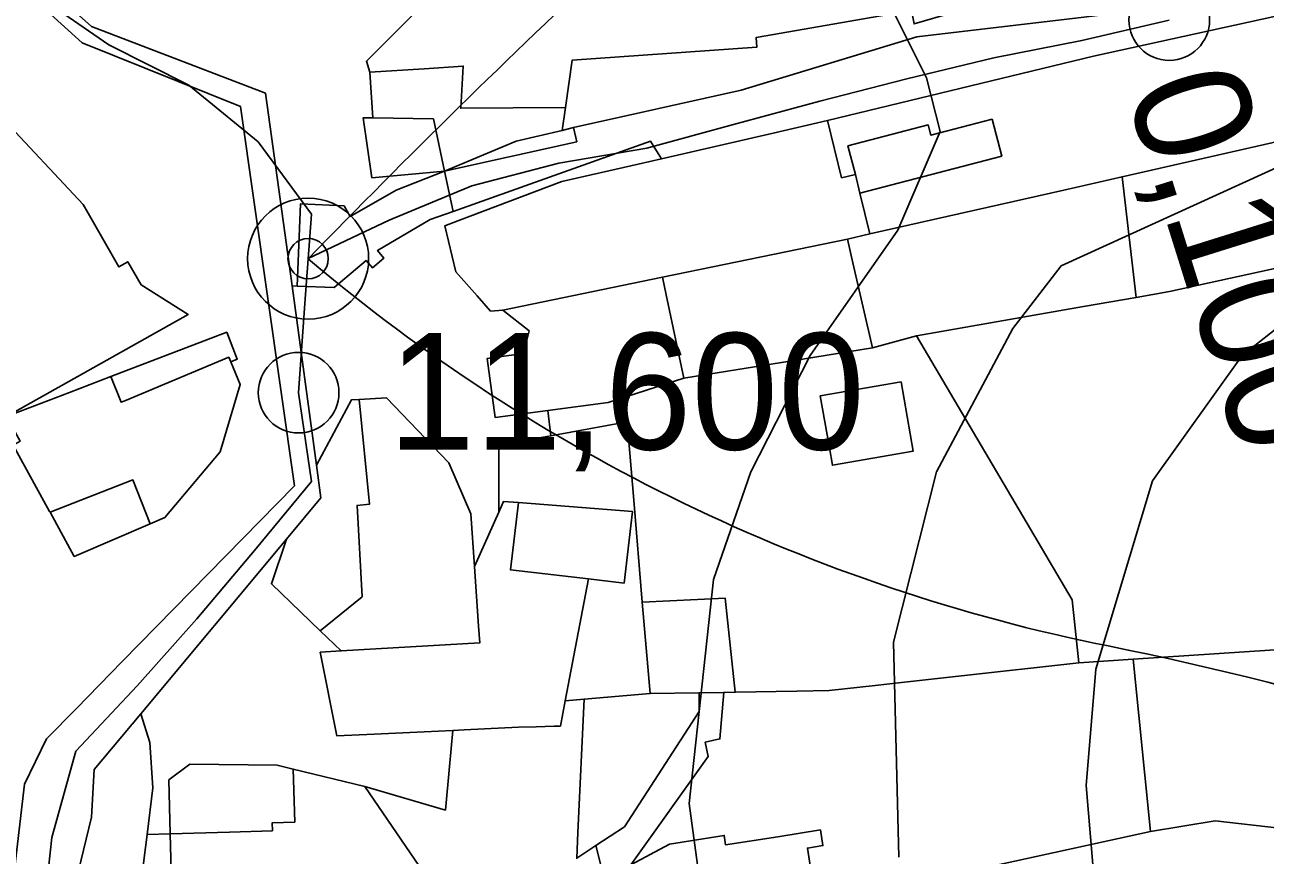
# Model space of a CAD drawing. Extents: x -510989 to -501240, y -1184665 to -1176098.
# Drawn here: x -509487.4 to -509349, y -1179269.8 to -1179177.1 of the extents above; entities that cross this region are included whole.
import ezdxf

# ---------------------------------------------------------------- set-up
doc = ezdxf.new("R2010")
doc.units = 0
for name, color, linetype in [('NAVRH_rozvodnice', 7, 'Continuous'), ('ostatni_plocha_x_manipulacni_plocha', 7, 'Continuous'), ('ostatni_plocha_x_neplodna_puda', 7, 'Continuous'), ('ostatni_plocha_x_ostatni_komunikace', 7, 'Continuous'), ('ostatni_plocha_x_silnice', 7, 'Continuous'), ('trasovani_toku', 7, 'Continuous'), ('vodni_plocha_x_vodni_tok_v_koryte_umelem', 7, 'Continuous'), ('vrstevnice_01', 7, 'Continuous'), ('vrstevnice_02', 7, 'Continuous'), ('zahrada', 7, 'Continuous'), ('zastavena_plocha_a_nadvori', 7, 'Continuous')]:
    doc.layers.add(name, color=color, linetype=linetype)

msp = doc.modelspace()

# ---------------------------------------------------------------- linework, layer by layer
at = {"layer": 'NAVRH_rozvodnice'}
for centre, radius, start, end in [((-508714.16, -1179924.02), 1034.22, 130.53487, 135.81526), ((-509327.48, -1179052.01), 198.3, 229.6773, 258.6338), ((-509437.06, -1179597.15), 357.75, 66.9349, 78.6338)]:
    msp.add_arc(centre, radius, start, end, dxfattribs=at)
at = {"layer": 'ostatni_plocha_x_manipulacni_plocha'}
msp.add_lwpolyline([(-509428.71, -1179222.95), (-509420.22, -1179221.42), (-509419.48, -1179230.16), (-509418.52, -1179241.55), (-509417.66, -1179251.74), (-509425, -1179252.36), (-509427.12, -1179252.54), (-509424.52, -1179238.94), (-509420.55, -1179239.4), (-509419.63, -1179231.41), (-509432.35, -1179230.41), (-509433.99, -1179230.28), (-509434.53, -1179231.48), (-509434.53, -1179223.99)], close=True, dxfattribs=at)
at = {"layer": 'ostatni_plocha_x_neplodna_puda'}
msp.add_lwpolyline([(-509370.08, -1179172.83), (-509353.48, -1179171.5), (-509360.95, -1179173.31), (-509360.63, -1179174.62), (-509365.3, -1179175.75), (-509369.25, -1179176.22), (-509387.89, -1179178.43), (-509407.51, -1179184.4), (-509426.18, -1179188.56), (-509427.46, -1179188.87), (-509427.1, -1179186.33), (-509426.36, -1179181.05), (-509405.73, -1179179.57), (-509405.81, -1179178.49), (-509388.48, -1179175.48), (-509388.21, -1179177), (-509379.51, -1179174.45), (-509379.76, -1179173.61)], close=True, dxfattribs=at)
msp.add_lwpolyline([(-509336.83, -1179187.66), (-509365, -1179194.05), (-509371.51, -1179195.53), (-509393.14, -1179200.44), (-509394.24, -1179195.88), (-509378.43, -1179191.77), (-509379.5, -1179187.64), (-509386.33, -1179189.42), (-509386.63, -1179188.27), (-509395.58, -1179190.6), (-509394.75, -1179193.79), (-509396.3, -1179194.16), (-509397.85, -1179187.79), (-509368.17, -1179180.61), (-509343.61, -1179175.2)], dxfattribs=at)
at = {"layer": 'ostatni_plocha_x_ostatni_komunikace'}
for points in [[(-509444.14, -1179175.97), (-509449.3, -1179181.16), (-509448.93, -1179182.39), (-509448.57, -1179187.49), (-509449.65, -1179187.47), (-509448.68, -1179194.16), (-509440.59, -1179193.43), (-509445.97, -1179195.55), (-509451.12, -1179198.47), (-509451.8, -1179197.28), (-509456.66, -1179197.08), (-509457.04, -1179206.26), (-509457.6, -1179206.24), (-509460.55, -1179184.73), (-509479.97, -1179177.27), (-509515.64, -1179145.47)], [(-509516.18, -1179147.26), (-509481.02, -1179179.1), (-509463.33, -1179186.22), (-509457.33, -1179228.54), (-509476.55, -1179248.17), (-509481.66, -1179253.39), (-509484.99, -1179256.79), (-509487.46, -1179261.86), (-509490.01, -1179283.83)], [(-509488.71, -1179224), (-509484.65, -1179231.4), (-509484.59, -1179231.5), (-509481.89, -1179236.42), (-509473.44, -1179232.8), (-509471.78, -1179232.09), (-509465.61, -1179224.75), (-509463.37, -1179217.25), (-509464.44, -1179214.7), (-509463.72, -1179214.42), (-509464.88, -1179211.41), (-509477.82, -1179216.36), (-509482.41, -1179218.12), (-509489.44, -1179220.81), (-509469.18, -1179209.42), (-509474.44, -1179206.12), (-509475.92, -1179203.53), (-509476.92, -1179204.11), (-509480.34, -1179198.13), (-509480.9, -1179197.15), (-509490.09, -1179187.34)], [(-509423.18, -1179270.75), (-509423.69, -1179268.71), (-509420.51, -1179266.61), (-509412.19, -1179253.72), (-509412.19, -1179251.65), (-509409.43, -1179251.6), (-509409.86, -1179256.8), (-509411.5, -1179257.14), (-509411.18, -1179258.75), (-509419.79, -1179270.86)], [(-509476.5, -1179288.97), (-509473.77, -1179267.46), (-509471.2, -1179267.38), (-509470.96, -1179275.69)]]:
    msp.add_lwpolyline(points, dxfattribs=at)
for points in [[(-509417.62, -1179190.06), (-509416.75, -1179191.45), (-509416.39, -1179192.04), (-509418.99, -1179192.64), (-509427.51, -1179194.59), (-509439.12, -1179198.98), (-509440.54, -1179199.52), (-509439.33, -1179204.66), (-509436.94, -1179207.36), (-509435.45, -1179209.05), (-509434.1, -1179208.93), (-509431.15, -1179211.23), (-509431.78, -1179213.78), (-509435.82, -1179214.33), (-509434.93, -1179220.93), (-509429.06, -1179220.14), (-509428.71, -1179222.95), (-509434.53, -1179223.99), (-509434.53, -1179231.48), (-509437.25, -1179237.56), (-509437.67, -1179231.67), (-509440.09, -1179225.97), (-509447.07, -1179218.71), (-509450.12, -1179218.9), (-509450.97, -1179218.95), (-509454.86, -1179226.26), (-509457.6, -1179206.24), (-509457.04, -1179206.26), (-509452.89, -1179206.43), (-509449.33, -1179203.4), (-509448.62, -1179204.23), (-509447.34, -1179203.13), (-509448.06, -1179202.28), (-509442.18, -1179198.82), (-509439.64, -1179197.92)], [(-509464.88, -1179211.41), (-509463.72, -1179214.42), (-509464.44, -1179214.7), (-509464.66, -1179214.19), (-509471.81, -1179217.19), (-509476.27, -1179219.06), (-509476.67, -1179219.21), (-509477.82, -1179216.36)], [(-509458.21, -1179234.49), (-509459.9, -1179239.47), (-509454.45, -1179244.72), (-509452.1, -1179246.98), (-509454.45, -1179247.12), (-509452.59, -1179256.46), (-509448.45, -1179256.26), (-509442.85, -1179255.99), (-509439.66, -1179255.84), (-509440.04, -1179259.87), (-509440.49, -1179264.73), (-509449.46, -1179262.09), (-509457.46, -1179260.17), (-509459.24, -1179259.74), (-509469.01, -1179259.63), (-509471.36, -1179261.38), (-509471.2, -1179267.38), (-509473.77, -1179267.46), (-509473.11, -1179262.25), (-509473.47, -1179257.19), (-509474.46, -1179253.98)]]:
    msp.add_lwpolyline(points, close=True, dxfattribs=at)
at = {"layer": 'ostatni_plocha_x_silnice'}
msp.add_lwpolyline([(-509482.92, -1179277.66), (-509479.98, -1179265.52), (-509479.66, -1179260.22), (-509474.46, -1179253.98), (-509473.47, -1179257.19), (-509473.11, -1179262.25), (-509473.77, -1179267.46), (-509476.5, -1179288.97)], dxfattribs=at)
at = {"layer": 'trasovani_toku'}
for p, q in [((-509478.04, -1179179.32), (-509486.26, -1179173.63)), ((-509369.48, -1179178.84), (-509359.74, -1179176.56)), ((-509469.12, -1179183.84), (-509478.04, -1179179.32)), ((-509379.29, -1179180.77), (-509369.48, -1179178.84)), ((-509389.01, -1179183.13), (-509379.29, -1179180.77)), ((-509398.7, -1179185.61), (-509389.01, -1179183.13)), ((-509461.37, -1179190.17), (-509469.12, -1179183.84)), ((-509408.36, -1179188.2), (-509398.7, -1179185.61)), ((-509418, -1179190.86), (-509408.36, -1179188.2)), ((-509455.43, -1179198.21), (-509461.37, -1179190.17)), ((-509427.85, -1179192.54), (-509418, -1179190.86)), ((-509437.53, -1179195.06), (-509427.85, -1179192.54)), ((-509446.76, -1179198.9), (-509437.53, -1179195.06)), ((-509456.16, -1179208.18), (-509455.43, -1179198.21)), ((-509455.8, -1179203.19), (-509446.76, -1179198.9)), ((-509456.87, -1179218.15), (-509456.16, -1179208.18)), ((-509455.41, -1179228.05), (-509456.87, -1179218.15)), ((-509461.78, -1179235.75), (-509455.41, -1179228.05)), ((-509468.21, -1179243.41), (-509461.78, -1179235.75)), ((-509474.88, -1179250.86), (-509468.21, -1179243.41)), ((-509481.7, -1179258.17), (-509474.88, -1179250.86)), ((-509484.41, -1179267.8), (-509481.7, -1179258.17)), ((-509485.5, -1179277.74), (-509484.41, -1179267.8))]:
    msp.add_line(p, q, dxfattribs=at)
for centre, radius in [((-509359.74, -1179176.56), 4.5), ((-509455.8, -1179203.19), 6.75), ((-509455.8, -1179203.19), 2.25), ((-509456.87, -1179218.15), 4.5)]:
    msp.add_circle(centre, radius, dxfattribs=at)
at = {"layer": 'vodni_plocha_x_vodni_tok_v_koryte_umelem'}
for points in [[(-509561.55, -1178987.93), (-509552.95, -1179035.53), (-509541.34, -1179071.93), (-509549.33, -1179091.97), (-509547.32, -1179104.43), (-509542.81, -1179110.7), (-509542.67, -1179110.93), (-509537.72, -1179118.97), (-509537.14, -1179122.75), (-509534.95, -1179136.99), (-509515.64, -1179145.47), (-509479.97, -1179177.27), (-509460.55, -1179184.73), (-509457.6, -1179206.24), (-509454.86, -1179226.26), (-509454.37, -1179229.87), (-509458.21, -1179234.49), (-509474.46, -1179253.98), (-509479.66, -1179260.22), (-509479.98, -1179265.52), (-509482.92, -1179277.66)], [(-509490.01, -1179283.83), (-509487.46, -1179261.86), (-509484.99, -1179256.79), (-509481.66, -1179253.39), (-509476.55, -1179248.17), (-509457.33, -1179228.54), (-509463.33, -1179186.22), (-509481.02, -1179179.1), (-509516.18, -1179147.26), (-509533.68, -1179139.85), (-509535.47, -1179139.09), (-509537.93, -1179138.04), (-509541.59, -1179118.99), (-509550.06, -1179106.97), (-509552.76, -1179092.76), (-509550.84, -1179071.01), (-509550.65, -1179068.94), (-509547.63, -1179069.7), (-509548.88, -1179063.48), (-509559.03, -1179036.98), (-509564.96, -1178989.69)], [(-509343.61, -1179175.2), (-509368.17, -1179180.61), (-509397.85, -1179187.79), (-509403.94, -1179189.19), (-509416.39, -1179192.04), (-509416.75, -1179191.45), (-509417.62, -1179190.06), (-509439.64, -1179197.92), (-509440.59, -1179193.43), (-509425.83, -1179190.15), (-509426.18, -1179188.56), (-509407.51, -1179184.4), (-509387.89, -1179178.43), (-509369.25, -1179176.22), (-509365.3, -1179175.75), (-509360.63, -1179174.62), (-509360.95, -1179173.31), (-509353.48, -1179171.5), (-509348.06, -1179170.19)]]:
    msp.add_lwpolyline(points, dxfattribs=at)
for points in [[(-509427.46, -1179188.87), (-509426.18, -1179188.56), (-509425.83, -1179190.15), (-509440.59, -1179193.43), (-509432.61, -1179190.08)], [(-509440.59, -1179193.43), (-509439.64, -1179197.92), (-509442.18, -1179198.82), (-509448.06, -1179202.28), (-509447.34, -1179203.13), (-509448.62, -1179204.23), (-509449.33, -1179203.4), (-509452.89, -1179206.43), (-509457.04, -1179206.26), (-509456.66, -1179197.08), (-509451.8, -1179197.28), (-509451.12, -1179198.47), (-509445.97, -1179195.55)]]:
    msp.add_lwpolyline(points, close=True, dxfattribs=at)
at = {"layer": 'vrstevnice_01'}
for points in [[(-509366.81, -1179288), (-509369, -1179262), (-509367.91, -1179249), (-509361.59, -1179228), (-509351.59, -1179214), (-509340.19, -1179205), (-509328.81, -1179201), (-509279.31, -1179187), (-509242.81, -1179170), (-509232.5, -1179163), (-509218.81, -1179151), (-509215.09, -1179145), (-509203.31, -1179110), (-509212.09, -1179109), (-509230.59, -1179112), (-509313.69, -1179119), (-509337.81, -1179119), (-509375.41, -1179111), (-509389.69, -1179105), (-509403.59, -1179095), (-509422.81, -1179075), (-509440.91, -1179051), (-509456.41, -1179025), (-509462.91, -1179010)], [(-509405.81, -1179319), (-509413.31, -1179264), (-509410.59, -1179239), (-509406.41, -1179227), (-509399.81, -1179214), (-509390, -1179200), (-509385.31, -1179189), (-509386.81, -1179183), (-509391.81, -1179173)]]:
    msp.add_lwpolyline(points, dxfattribs=at)
at = {"layer": 'vrstevnice_02'}
msp.add_lwpolyline([(-509303.91, -1179173), (-509371.81, -1179204), (-509377.19, -1179211), (-509385.69, -1179227), (-509390.5, -1179246), (-509389.91, -1179270)], dxfattribs=at)
at = {"layer": 'zahrada'}
for points in [[(-509442.87, -1179181.99), (-509438.49, -1179181.7), (-509438.77, -1179186.4), (-509427.1, -1179186.33), (-509427.46, -1179188.87), (-509432.61, -1179190.08), (-509440.59, -1179193.43), (-509441.82, -1179187.6), (-509448.57, -1179187.49), (-509448.93, -1179182.39)], [(-509448.57, -1179187.49), (-509441.82, -1179187.6), (-509440.59, -1179193.43), (-509448.68, -1179194.16), (-509449.65, -1179187.47)], [(-509336.83, -1179187.66), (-509331.96, -1179200.81), (-509359.71, -1179206.86), (-509363.41, -1179207.51), (-509365, -1179194.05)], [(-509330.51, -1179203.25), (-509317.2, -1179225.62), (-509300.75, -1179236.66), (-509323.69, -1179245.24), (-509363.76, -1179247.9), (-509369.84, -1179248.31), (-509370.57, -1179241.27), (-509387.92, -1179211.79), (-509369.31, -1179208.54), (-509363.41, -1179207.51), (-509359.71, -1179206.86), (-509331.96, -1179200.81)], [(-509416.27, -1179205.26), (-509415.85, -1179207.24), (-509413.89, -1179216.53), (-509422.33, -1179219.23), (-509429.06, -1179220.14), (-509434.93, -1179220.93), (-509435.82, -1179214.33), (-509431.78, -1179213.78), (-509431.15, -1179211.23), (-509434.1, -1179208.93)], [(-509389.65, -1179216.94), (-509388.29, -1179224.67), (-509397.31, -1179226.26), (-509397.65, -1179224.32), (-509398.67, -1179218.52)], [(-509450.97, -1179218.95), (-509450.12, -1179218.9), (-509448.94, -1179230.59), (-509450.35, -1179230.73), (-509449.79, -1179240.93), (-509454.45, -1179244.72), (-509459.9, -1179239.47), (-509458.21, -1179234.49), (-509454.37, -1179229.87), (-509454.86, -1179226.26)], [(-509484.59, -1179231.5), (-509475.35, -1179227.89), (-509473.44, -1179232.8), (-509481.89, -1179236.42)], [(-509323.69, -1179245.24), (-509300.75, -1179236.66), (-509292.36, -1179257.49), (-509307.98, -1179262.36), (-509326.53, -1179266.76), (-509330.63, -1179266.76), (-509347.44, -1179266.76), (-509354.63, -1179265.94), (-509361.83, -1179267.12), (-509363.76, -1179247.9)], [(-509418.52, -1179241.55), (-509409.28, -1179241.07), (-509408.15, -1179251.58), (-509409.43, -1179251.6), (-509412.19, -1179251.65), (-509417.66, -1179251.74)], [(-509412.19, -1179251.65), (-509412.19, -1179253.72), (-509420.51, -1179266.61), (-509423.69, -1179268.71), (-509425.84, -1179270.12), (-509425.71, -1179267.23), (-509425, -1179252.36), (-509417.66, -1179251.74)], [(-509347.44, -1179266.76), (-509330.63, -1179266.76), (-509325.57, -1179286.09), (-509343.47, -1179290.41), (-509349.99, -1179291.98), (-509377.1, -1179298.52), (-509384.09, -1179272), (-509361.83, -1179267.12), (-509354.63, -1179265.94)], [(-509403.41, -1179267.71), (-509398.65, -1179266.96), (-509398.37, -1179268.71), (-509400.11, -1179268.98), (-509399.47, -1179273.1), (-509410.72, -1179275.27), (-509420.67, -1179277.15), (-509419.79, -1179270.86), (-509415.5, -1179268.53), (-509409.39, -1179267.57), (-509409.23, -1179268.62)]]:
    msp.add_lwpolyline(points, close=True, dxfattribs=at)
at = {"layer": 'zastavena_plocha_a_nadvori'}
for points in [[(-509388.48, -1179175.48), (-509405.81, -1179178.49), (-509405.73, -1179179.57), (-509426.36, -1179181.05), (-509427.1, -1179186.33), (-509438.77, -1179186.4), (-509438.49, -1179181.7), (-509442.87, -1179181.99), (-509448.93, -1179182.39), (-509449.3, -1179181.16), (-509444.14, -1179175.97)], [(-509399.47, -1179273.1), (-509400.11, -1179268.98), (-509398.37, -1179268.71), (-509398.65, -1179266.96), (-509403.41, -1179267.71), (-509409.23, -1179268.62), (-509409.39, -1179267.57), (-509415.5, -1179268.53), (-509419.79, -1179270.86), (-509411.18, -1179258.75), (-509411.5, -1179257.14), (-509409.86, -1179256.8), (-509409.43, -1179251.6), (-509408.15, -1179251.58), (-509401.28, -1179251.47), (-509397.66, -1179251.41), (-509392.54, -1179250.84), (-509389.93, -1179250.55), (-509383.23, -1179249.8), (-509369.84, -1179248.31), (-509363.76, -1179247.9), (-509361.83, -1179267.12), (-509384.09, -1179272)]]:
    msp.add_lwpolyline(points, dxfattribs=at)
for points in [[(-509490.09, -1179187.34), (-509480.9, -1179197.15), (-509480.34, -1179198.13), (-509476.92, -1179204.11), (-509475.92, -1179203.53), (-509474.44, -1179206.12), (-509469.18, -1179209.42), (-509489.44, -1179220.81), (-509493.21, -1179222.87), (-509507.47, -1179196.86)], [(-509397.85, -1179187.79), (-509396.3, -1179194.16), (-509394.75, -1179193.79), (-509394.24, -1179195.88), (-509393.14, -1179200.44), (-509395.62, -1179201), (-509416.27, -1179205.26), (-509434.1, -1179208.93), (-509435.45, -1179209.05), (-509436.94, -1179207.36), (-509439.33, -1179204.66), (-509440.54, -1179199.52), (-509439.12, -1179198.98), (-509427.51, -1179194.59), (-509418.99, -1179192.64), (-509416.39, -1179192.04), (-509403.94, -1179189.19)], [(-509386.33, -1179189.42), (-509379.5, -1179187.64), (-509378.43, -1179191.77), (-509394.24, -1179195.88), (-509394.75, -1179193.79), (-509395.58, -1179190.6), (-509386.63, -1179188.27)], [(-509365, -1179194.05), (-509363.41, -1179207.51), (-509369.31, -1179208.54), (-509387.92, -1179211.79), (-509392.86, -1179213.14), (-509395.02, -1179203.64), (-509395.62, -1179201), (-509393.14, -1179200.44), (-509371.51, -1179195.53)], [(-509395.62, -1179201), (-509395.02, -1179203.64), (-509392.86, -1179213.14), (-509399.26, -1179214.17), (-509413.89, -1179216.53), (-509415.85, -1179207.24), (-509416.27, -1179205.26)], [(-509392.86, -1179213.14), (-509387.92, -1179211.79), (-509370.57, -1179241.27), (-509369.84, -1179248.31), (-509383.23, -1179249.8), (-509389.93, -1179250.55), (-509392.54, -1179250.84), (-509397.66, -1179251.41), (-509401.28, -1179251.47), (-509408.15, -1179251.58), (-509409.28, -1179241.07), (-509418.52, -1179241.55), (-509419.48, -1179230.16), (-509420.22, -1179221.42), (-509428.71, -1179222.95), (-509429.06, -1179220.14), (-509422.33, -1179219.23), (-509413.89, -1179216.53), (-509399.26, -1179214.17)], [(-509464.44, -1179214.7), (-509463.37, -1179217.25), (-509465.61, -1179224.75), (-509471.78, -1179232.09), (-509473.44, -1179232.8), (-509475.35, -1179227.89), (-509484.59, -1179231.5), (-509484.65, -1179231.4), (-509488.71, -1179224), (-509487.93, -1179223.57), (-509489.44, -1179220.81), (-509482.41, -1179218.12), (-509477.82, -1179216.36), (-509476.67, -1179219.21), (-509476.27, -1179219.06), (-509471.81, -1179217.19), (-509464.66, -1179214.19)], [(-509389.65, -1179216.94), (-509398.67, -1179218.52), (-509397.65, -1179224.32), (-509397.31, -1179226.26), (-509388.29, -1179224.67)], [(-509450.12, -1179218.9), (-509447.07, -1179218.71), (-509440.09, -1179225.97), (-509437.67, -1179231.67), (-509437.25, -1179237.56), (-509436.78, -1179244.2), (-509436.64, -1179246.07), (-509452.1, -1179246.98), (-509454.45, -1179244.72), (-509449.79, -1179240.93), (-509450.35, -1179230.73), (-509448.94, -1179230.59)], [(-509433.99, -1179230.28), (-509432.35, -1179230.41), (-509433.22, -1179237.94), (-509424.52, -1179238.94), (-509427.12, -1179252.54), (-509427.65, -1179255.36), (-509428.34, -1179255.38), (-509430.37, -1179255.44), (-509432.34, -1179255.49), (-509436.12, -1179255.67), (-509438.4, -1179255.78), (-509439.66, -1179255.84), (-509442.85, -1179255.99), (-509448.45, -1179256.26), (-509452.59, -1179256.46), (-509454.45, -1179247.12), (-509452.1, -1179246.98), (-509436.64, -1179246.07), (-509436.78, -1179244.2), (-509437.25, -1179237.56), (-509434.53, -1179231.48)], [(-509432.35, -1179230.41), (-509419.63, -1179231.41), (-509420.55, -1179239.4), (-509424.52, -1179238.94), (-509433.22, -1179237.94)], [(-509425, -1179252.36), (-509425.71, -1179267.23), (-509425.84, -1179270.12), (-509423.69, -1179268.71), (-509423.18, -1179270.75), (-509428.36, -1179281.12), (-509431.29, -1179291.86), (-509432.33, -1179287.71), (-509433.37, -1179284.31), (-509439.36, -1179276.92), (-509449.46, -1179262.09), (-509440.49, -1179264.73), (-509440.04, -1179259.87), (-509439.66, -1179255.84), (-509438.4, -1179255.78), (-509436.12, -1179255.67), (-509432.34, -1179255.49), (-509430.37, -1179255.44), (-509428.34, -1179255.38), (-509427.65, -1179255.36), (-509427.12, -1179252.54)], [(-509459.24, -1179259.74), (-509457.46, -1179260.17), (-509457.29, -1179266.07), (-509459.81, -1179266.15), (-509459.79, -1179267.05), (-509464.57, -1179267.19), (-509471.2, -1179267.38), (-509471.36, -1179261.38), (-509469.01, -1179259.63)], [(-509449.46, -1179262.09), (-509439.36, -1179276.92), (-509448.04, -1179276.92), (-509448.04, -1179280.06), (-509448.48, -1179281.28), (-509455.1, -1179282.64), (-509455.87, -1179280.97), (-509459.35, -1179281.65), (-509460.69, -1179281.91), (-509460.38, -1179283.53), (-509464.16, -1179284.13), (-509470.73, -1179285.16), (-509470.85, -1179280.77), (-509473.11, -1179280.83), (-509473.25, -1179275.76), (-509470.96, -1179275.69), (-509471.2, -1179267.38), (-509464.57, -1179267.19), (-509459.79, -1179267.05), (-509459.81, -1179266.15), (-509457.29, -1179266.07), (-509457.46, -1179260.17)]]:
    msp.add_lwpolyline(points, close=True, dxfattribs=at)

# ---------------------------------------------------------------- texts
at = {"layer": 'trasovani_toku'}
msp.add_text('0,100', height=13, rotation=287.3865, dxfattribs=at).set_placement((-509364.69, -1179184.31))
msp.add_text('11,600', height=13, dxfattribs=at).set_placement((-509446.87, -1179224.5))

doc.saveas('drawing.dxf')
